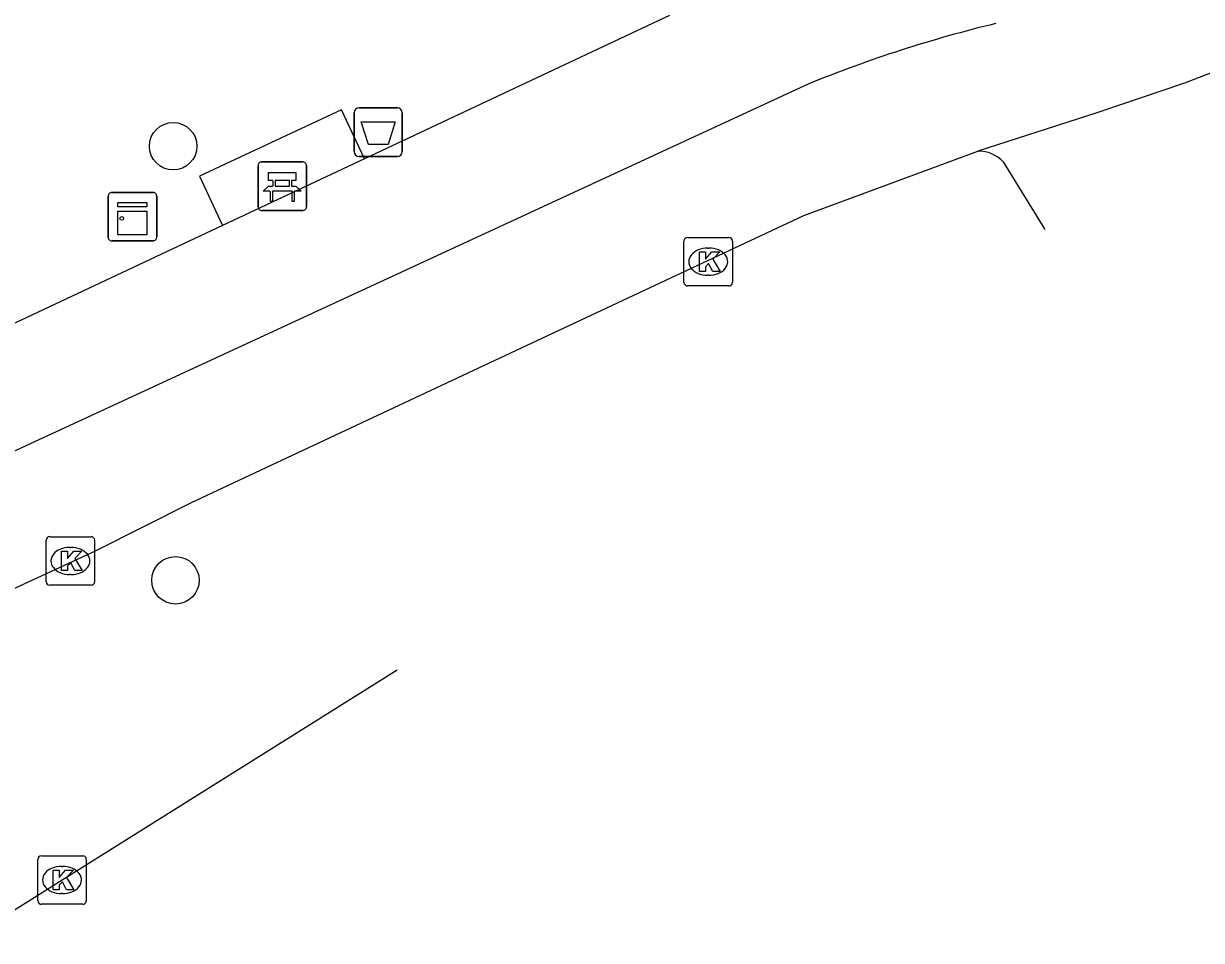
# Model space of a CAD drawing. Extents: x 159961 to 160856, y 382704 to 383353.
# Drawn here: x 160601.59 to 160625.85, y 382742.62 to 382761.51 of the extents above; entities that cross this region are included whole.
import ezdxf

# ---------------------------------------------------------------- set-up
doc = ezdxf.new("R2010")
doc.units = 0
for name, color, linetype in [('IMGEO_Afvalbak', 7, 'Continuous'), ('IMGEO_Bank', 7, 'Continuous'), ('IMGEO_Boom', 7, 'Continuous'), ('IMGEO_Fietspad_gesloten', 7, 'Continuous'), ('IMGEO_Groenvoorziening', 7, 'Continuous'), ('IMGEO_Kast', 7, 'Continuous'), ('IMGEO_Kolk', 7, 'Continuous'), ('IMGEO_Rijbaan_lokaal_gesloten', 7, 'Continuous'), ('IMGEO_Voetpad_open', 7, 'Continuous')]:
    doc.layers.add(name, color=color, linetype=linetype)

msp = doc.modelspace()

# ---------------------------------------------------------------- linework, layer by layer
at = {"layer": 'IMGEO_Afvalbak'}
for p, q in [((160608.402, 382758.874), (160608.402, 382759.674)), ((160608.402, 382759.674), (160608.402, 382758.874)), ((160608.502, 382759.774), (160609.292, 382759.774)), ((160609.292, 382759.774), (160608.502, 382759.774)), ((160609.392, 382759.674), (160609.392, 382758.874)), ((160609.392, 382758.874), (160609.392, 382759.674)), ((160609.292, 382758.774), (160608.502, 382758.774)), ((160608.502, 382758.774), (160609.292, 382758.774))]:
    msp.add_line(p, q, dxfattribs=at)
msp.add_lwpolyline([(160608.545, 382759.488), (160609.249, 382759.488), (160609.1, 382759.018), (160608.694, 382759.018), (160608.545, 382759.488)], dxfattribs=at)
for centre, start, end in [((160608.502, 382759.674), 90, 180), ((160608.502, 382759.674), 90, 180), ((160609.292, 382759.674), 0, 90), ((160609.292, 382759.674), 360, 90), ((160608.502, 382758.874), 180, 270), ((160608.502, 382758.874), 180, 270), ((160609.292, 382758.874), 270, 0), ((160609.292, 382758.874), 270, 0)]:
    msp.add_arc(centre, 0.1, start, end, dxfattribs=at)
at = {"layer": 'IMGEO_Bank'}
for p, q in [((160606.496, 382758.662), (160607.337, 382758.662)), ((160607.337, 382758.662), (160606.496, 382758.662)), ((160606.421, 382757.737), (160606.421, 382758.578)), ((160606.421, 382758.578), (160606.421, 382757.737)), ((160607.421, 382758.587), (160607.421, 382757.746)), ((160607.421, 382757.746), (160607.421, 382758.587)), ((160606.73, 382758.168), (160606.73, 382758.274)), ((160606.774, 382758.274), (160606.774, 382758.168)), ((160607.062, 382758.28), (160606.78, 382758.28)), ((160606.78, 382758.162), (160607.062, 382758.162)), ((160607.068, 382758.168), (160607.068, 382758.274)), ((160607.112, 382758.274), (160607.112, 382758.168)), ((160607.118, 382758.06), (160606.725, 382758.06)), ((160607.346, 382757.662), (160606.505, 382757.662)), ((160606.505, 382757.662), (160607.346, 382757.662))]:
    msp.add_line(p, q, dxfattribs=at)
for points in [[(160606.724, 382758.28), (160606.638, 382758.28), (160606.638, 382758.441), (160607.201, 382758.441), (160607.201, 382758.28), (160607.118, 382758.28)], [(160606.668, 382758.06), (160606.526, 382758.06), (160606.638, 382758.162), (160606.724, 382758.162)], [(160607.118, 382758.162), (160607.201, 382758.162), (160607.313, 382758.06), (160607.174, 382758.06)], [(160606.718, 382758.053), (160606.718, 382757.846), (160606.675, 382757.846), (160606.675, 382758.053)], [(160607.168, 382758.053), (160607.168, 382757.846), (160607.124, 382757.846), (160607.124, 382758.053)]]:
    msp.add_lwpolyline(points, dxfattribs=at)
for centre, radius, start, end in [((160606.499, 382758.584), 0.0779, 92.4484, 184.2845), ((160606.499, 382758.584), 0.0779, 92.4484, 184.2845), ((160607.343, 382758.584), 0.0779, 2.4484, 94.2845), ((160607.343, 382758.584), 0.0779, 2.4484, 94.2845), ((160606.723, 382758.273), 0.00671, 2.8957, 87.1043), ((160606.723, 382758.169), 0.00671, 272.8957, 357.1043), ((160606.78, 382758.273), 0.00671, 92.8957, 177.1043), ((160606.78, 382758.169), 0.00671, 182.8957, 267.1043), ((160607.062, 382758.273), 0.00671, 2.8957, 87.1043), ((160607.062, 382758.169), 0.00671, 272.8957, 357.1043), ((160607.119, 382758.273), 0.00671, 92.8957, 177.1043), ((160607.119, 382758.169), 0.00671, 182.8957, 267.1043), ((160606.668, 382758.053), 0.00671, 2.8957, 87.1043), ((160606.725, 382758.053), 0.00671, 92.8957, 177.1043), ((160607.117, 382758.053), 0.00671, 2.8957, 87.1043), ((160607.174, 382758.053), 0.00671, 92.8957, 177.1043), ((160606.499, 382757.74), 0.0779, 182.4484, 274.2845), ((160606.499, 382757.74), 0.0779, 182.4484, 274.2845), ((160607.343, 382757.74), 0.0779, 272.4484, 4.2845), ((160607.343, 382757.74), 0.0779, 272.4484, 4.2845)]:
    msp.add_arc(centre, radius, start, end, dxfattribs=at)
at = {"layer": 'IMGEO_Boom'}
for centre in [(160604.674, 382758.985), (160604.721, 382750.043)]:
    msp.add_circle(centre, 0.489, dxfattribs=at)
at = {"layer": 'IMGEO_Fietspad_gesloten'}
for points in [[(160617.767, 382760.27), (160595.965, 382750.189), (160592.518, 382748.102), (160588.336, 382745.293)], [(160596.821, 382747.761), (160603.077, 382750.652), (160605.051, 382751.647), (160617.662, 382757.558), (160621.247, 382758.884)]]:
    msp.add_lwpolyline(points, dxfattribs=at)
msp.add_arc((160627.867, 382735.554), 26.7, 103.5403, 112.2275, dxfattribs=at)
at = {"layer": 'IMGEO_Groenvoorziening'}
msp.add_lwpolyline([(160608.612, 382758.724), (160608.143, 382759.733), (160605.214, 382758.371), (160605.689, 382757.35)], dxfattribs=at)
at = {"layer": 'IMGEO_Kast'}
for p, q in [((160603.336, 382757.109), (160603.336, 382757.95)), ((160603.336, 382757.95), (160603.336, 382757.109)), ((160603.411, 382758.034), (160604.252, 382758.034)), ((160604.252, 382758.034), (160603.411, 382758.034)), ((160604.336, 382757.959), (160604.336, 382757.118)), ((160604.336, 382757.118), (160604.336, 382757.959)), ((160604.261, 382757.034), (160603.42, 382757.034)), ((160603.42, 382757.034), (160604.261, 382757.034))]:
    msp.add_line(p, q, dxfattribs=at)
for points in [[(160603.531, 382757.824), (160604.131, 382757.824), (160604.131, 382757.739), (160603.531, 382757.739), (160603.531, 382757.824)], [(160603.531, 382757.649), (160604.131, 382757.649), (160604.131, 382757.16), (160603.531, 382757.16), (160603.531, 382757.649)]]:
    msp.add_lwpolyline(points, dxfattribs=at)
msp.add_circle((160603.615, 382757.498), 0.0377, dxfattribs=at)
for centre, start, end in [((160603.414, 382757.956), 92.4484, 184.2845), ((160603.414, 382757.956), 92.4484, 184.2845), ((160604.258, 382757.956), 2.4484, 94.2845), ((160604.258, 382757.956), 2.4484, 94.2845), ((160603.414, 382757.112), 182.4484, 274.2845), ((160603.414, 382757.112), 182.4484, 274.2845), ((160604.258, 382757.112), 272.4484, 4.2845), ((160604.258, 382757.112), 272.4484, 4.2845)]:
    msp.add_arc(centre, 0.0779, start, end, dxfattribs=at)
at = {"layer": 'IMGEO_Kolk'}
for p, q in [((160615.193, 382756.18), (160615.193, 382757.032)), ((160615.268, 382757.106), (160616.12, 382757.106)), ((160616.194, 382757.032), (160616.194, 382756.18)), ((160615.681, 382756.886), (160615.706, 382756.886)), ((160615.704, 382756.326), (160615.679, 382756.326)), ((160616.12, 382756.106), (160615.268, 382756.106)), ((160602.056, 382750.015), (160602.056, 382750.867)), ((160602.131, 382750.941), (160602.983, 382750.941)), ((160603.057, 382750.867), (160603.057, 382750.015)), ((160602.544, 382750.721), (160602.569, 382750.721)), ((160602.567, 382750.161), (160602.542, 382750.161)), ((160602.983, 382749.941), (160602.131, 382749.941)), ((160601.959, 382744.368), (160602.811, 382744.368)), ((160601.884, 382743.442), (160601.884, 382744.294)), ((160602.372, 382744.148), (160602.397, 382744.148)), ((160602.885, 382744.294), (160602.885, 382743.442)), ((160602.395, 382743.588), (160602.37, 382743.588)), ((160602.811, 382743.368), (160601.959, 382743.368))]:
    msp.add_line(p, q, dxfattribs=at)
for points in [[(160615.193, 382756.18), (160615.193, 382757.032)], [(160615.268, 382757.106), (160616.12, 382757.106)], [(160616.194, 382757.032), (160616.194, 382756.18)], [(160615.514, 382756.806), (160615.637, 382756.806), (160615.637, 382756.655), (160615.767, 382756.806), (160615.931, 382756.806), (160615.785, 382756.655), (160615.938, 382756.406), (160615.786, 382756.406), (160615.701, 382756.57), (160615.637, 382756.503), (160615.637, 382756.406), (160615.514, 382756.406), (160615.514, 382756.806)], [(160616.12, 382756.106), (160615.268, 382756.106)], [(160602.056, 382750.015), (160602.056, 382750.867)], [(160602.131, 382750.941), (160602.983, 382750.941)], [(160603.057, 382750.867), (160603.057, 382750.015)], [(160602.377, 382750.641), (160602.5, 382750.641), (160602.5, 382750.49), (160602.63, 382750.641), (160602.794, 382750.641), (160602.648, 382750.49), (160602.801, 382750.241), (160602.649, 382750.241), (160602.564, 382750.405), (160602.5, 382750.338), (160602.5, 382750.241), (160602.377, 382750.241), (160602.377, 382750.641)], [(160602.983, 382749.941), (160602.131, 382749.941)], [(160601.959, 382744.368), (160602.811, 382744.368)], [(160601.884, 382743.442), (160601.884, 382744.294)], [(160602.885, 382744.294), (160602.885, 382743.442)], [(160602.205, 382744.068), (160602.328, 382744.068), (160602.328, 382743.917), (160602.458, 382744.068), (160602.622, 382744.068), (160602.476, 382743.917), (160602.629, 382743.668), (160602.477, 382743.668), (160602.392, 382743.832), (160602.328, 382743.765), (160602.328, 382743.668), (160602.205, 382743.668), (160602.205, 382744.068)], [(160602.811, 382743.368), (160601.959, 382743.368)]]:
    msp.add_lwpolyline(points, dxfattribs=at)
for centre, start, end in [((160615.27, 382757.03), 91.552, 178.448), ((160615.27, 382757.03), 91.552, 178.448), ((160616.118, 382757.03), 1.552, 88.448), ((160616.118, 382757.03), 1.552, 88.448), ((160615.27, 382756.182), 181.552, 268.448), ((160615.27, 382756.182), 181.552, 268.448), ((160616.118, 382756.182), 271.552, 358.448), ((160616.118, 382756.182), 271.552, 358.448), ((160602.133, 382750.865), 91.552, 178.448), ((160602.133, 382750.865), 91.552, 178.448), ((160602.981, 382750.865), 1.552, 88.448), ((160602.981, 382750.865), 1.552, 88.448), ((160602.133, 382750.017), 181.552, 268.448), ((160602.133, 382750.017), 181.552, 268.448), ((160602.981, 382750.017), 271.552, 358.448), ((160602.981, 382750.017), 271.552, 358.448), ((160601.961, 382744.292), 91.552, 178.448), ((160601.961, 382744.292), 91.552, 178.448), ((160602.809, 382744.292), 1.552, 88.448), ((160602.809, 382744.292), 1.552, 88.448), ((160601.961, 382743.444), 181.552, 268.448), ((160601.961, 382743.444), 181.552, 268.448), ((160602.809, 382743.444), 271.552, 358.448), ((160602.809, 382743.444), 271.552, 358.448)]:
    msp.add_arc(centre, 0.0765, start, end, dxfattribs=at)
for centre, major_axis, ratio, start_param, end_param in [((160615.68, 382756.606), (-0.387, 0.002), 0.722429, 4.712389, 7.853982), ((160615.705, 382756.606), (-0.39, 0.002), 0.717154, 1.570796, 4.712389), ((160602.543, 382750.441), (-0.387, 0.002), 0.722429, 4.712389, 7.853982), ((160602.568, 382750.441), (-0.39, 0.002), 0.717154, 1.570796, 4.712389), ((160602.371, 382743.868), (-0.387, 0.002), 0.722429, 4.712389, 7.853982), ((160602.396, 382743.868), (-0.39, 0.002), 0.717154, 1.570796, 4.712389)]:
    msp.add_ellipse(centre, major_axis=major_axis, ratio=ratio, start_param=start_param, end_param=end_param, dxfattribs=at)
at = {"layer": 'IMGEO_Rijbaan_lokaal_gesloten'}
for points in [[(160627.86, 382761.261), (160627.029, 382760.871), (160625.504, 382760.285), (160623.698, 382759.675), (160621.247, 382758.884)], [(160621.768, 382758.663), (160622.622, 382757.268)], [(160609.284, 382748.192), (160602.385, 382743.868), (160600.408, 382742.623)]]:
    msp.add_lwpolyline(points, dxfattribs=at)
msp.add_arc((160621.258, 382758.184), 0.7, 43.1623, 90.866, dxfattribs=at)
at = {"layer": 'IMGEO_Voetpad_open'}
for points in [[(160614.898, 382761.677), (160608.612, 382758.724)], [(160608.612, 382758.724), (160605.689, 382757.35)], [(160605.689, 382757.35), (160593.244, 382751.503)]]:
    msp.add_lwpolyline(points, dxfattribs=at)

doc.saveas('drawing.dxf')
